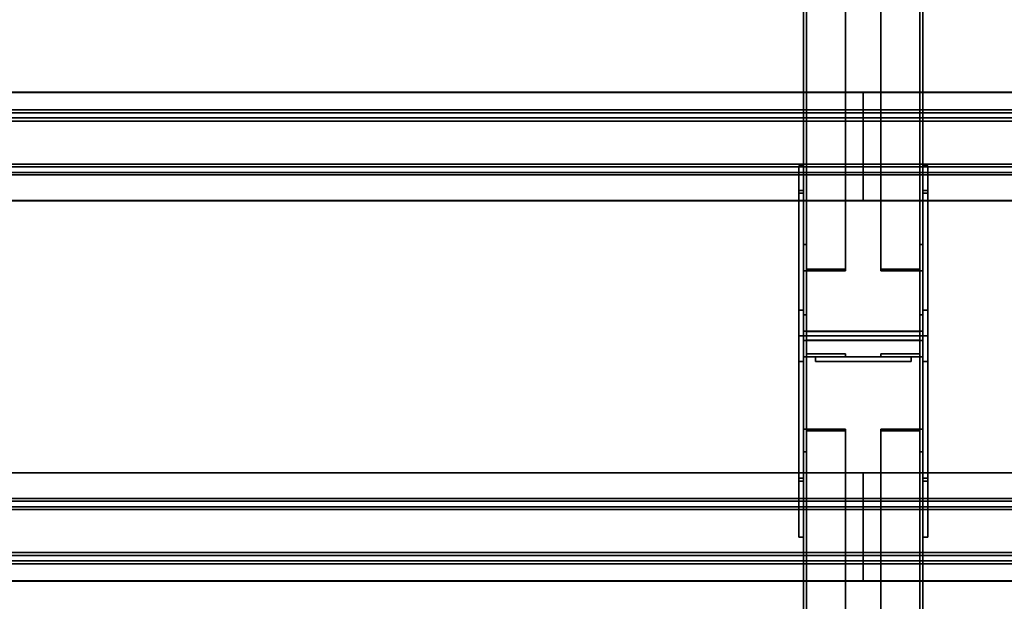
# Model space of a CAD drawing. Extents: x 13429 to 13460.1, y 572.8 to 605.1.
# Tile 283 of 341: x 13437.3 to 13438.4, y 599.3 to 599.9. Entities that reach past the tile are written whole.
import ezdxf

# ---------------------------------------------------------------- set-up
doc = ezdxf.new("R2010")
doc.units = 0
doc.header["$LTSCALE"] = 150
doc.header["$MEASUREMENT"] = 0
doc.layers.add('3DFACE_PLATE', color=7, linetype='CONTINUOUS')
doc.layers.add('3DFACE_SHAPE', color=7, linetype='CONTINUOUS')

msp = doc.modelspace()

# ---------------------------------------------------------------- linework, layer by layer
at = {"layer": '3DFACE_PLATE', "color": 6}
for points, invisible_edges in [([(13438.1359, 599.774, 0.0199), (13438.1359, 599.3851, 0.0199), (13438.1359, 599.774, 0.1762)], 2), ([(13438.1359, 599.3851, 0.0199), (13438.1359, 599.3851, 0.1762), (13438.1359, 599.774, 0.1762)], 12), ([(13438.1409, 599.774, 0.0199), (13438.1359, 599.774, 0.0199), (13438.1409, 599.774, 0.1762)], 2), ([(13438.1359, 599.774, 0.0199), (13438.1359, 599.774, 0.1762), (13438.1409, 599.774, 0.1762)], 12), ([(13438.1409, 599.3851, 0.0199), (13438.1359, 599.3851, 0.0199), (13438.1409, 599.774, 0.0199)], 2), ([(13438.1359, 599.3851, 0.0199), (13438.1359, 599.774, 0.0199), (13438.1409, 599.774, 0.0199)], 12), ([(13438.1409, 599.774, 0.1762), (13438.1359, 599.774, 0.1762), (13438.1409, 599.3851, 0.1762)], 2), ([(13438.1359, 599.774, 0.1762), (13438.1359, 599.3851, 0.1762), (13438.1409, 599.3851, 0.1762)], 12), ([(13438.1409, 599.774, 0.1762), (13438.1409, 599.3851, 0.1762), (13438.1409, 599.774, 0.0199)], 2), ([(13438.1409, 599.3851, 0.1762), (13438.1409, 599.3851, 0.0199), (13438.1409, 599.774, 0.0199)], 12), ([(13438.2659, 599.774, 0.0199), (13438.2659, 599.3851, 0.0199), (13438.2659, 599.774, 0.1762)], 2), ([(13438.2659, 599.3851, 0.0199), (13438.2659, 599.3851, 0.1762), (13438.2659, 599.774, 0.1762)], 12), ([(13438.2709, 599.774, 0.0199), (13438.2659, 599.774, 0.0199), (13438.2709, 599.774, 0.1762)], 2), ([(13438.2659, 599.774, 0.0199), (13438.2659, 599.774, 0.1762), (13438.2709, 599.774, 0.1762)], 12), ([(13438.2709, 599.3851, 0.0199), (13438.2659, 599.3851, 0.0199), (13438.2709, 599.774, 0.0199)], 2), ([(13438.2659, 599.3851, 0.0199), (13438.2659, 599.774, 0.0199), (13438.2709, 599.774, 0.0199)], 12), ([(13438.2709, 599.774, 0.1762), (13438.2659, 599.774, 0.1762), (13438.2709, 599.3851, 0.1762)], 2), ([(13438.2659, 599.774, 0.1762), (13438.2659, 599.3851, 0.1762), (13438.2709, 599.3851, 0.1762)], 12), ([(13438.2709, 599.774, 0.1762), (13438.2709, 599.3851, 0.1762), (13438.2709, 599.774, 0.0199)], 2), ([(13438.2709, 599.3851, 0.1762), (13438.2709, 599.3851, 0.0199), (13438.2709, 599.774, 0.0199)], 12), ([(13438.1359, 599.7453, 0.8398), (13438.1359, 599.623, 0.7362), (13438.1359, 599.7483, 0.8696)], 2), ([(13438.1359, 599.623, 0.7362), (13438.1359, 599.569, 0.7362), (13438.1359, 599.7483, 0.8696)], 14), ([(13438.1359, 599.7483, 0.8696), (13438.1359, 599.569, 0.7362), (13438.1359, 599.596, 0.8849)], 3), ([(13438.1409, 599.7483, 0.8696), (13438.1359, 599.7483, 0.8696), (13438.1409, 599.596, 0.8849)], 2), ([(13438.1359, 599.7483, 0.8696), (13438.1359, 599.596, 0.8849), (13438.1409, 599.596, 0.8849)], 12), ([(13438.1409, 599.7453, 0.8398), (13438.1359, 599.7453, 0.8398), (13438.1409, 599.7483, 0.8696)], 2), ([(13438.1359, 599.7453, 0.8398), (13438.1359, 599.7483, 0.8696), (13438.1409, 599.7483, 0.8696)], 12), ([(13438.1409, 599.7453, 0.8398), (13438.1409, 599.7483, 0.8696), (13438.1409, 599.569, 0.7362)], 14), ([(13438.1409, 599.569, 0.7362), (13438.1409, 599.7483, 0.8696), (13438.1409, 599.4468, 0.8398)], 3), ([(13438.1409, 599.7483, 0.8696), (13438.1409, 599.596, 0.8849), (13438.1409, 599.4468, 0.8398)], 14), ([(13438.2659, 599.7453, 0.8398), (13438.2659, 599.623, 0.7362), (13438.2659, 599.7483, 0.8696)], 2), ([(13438.2659, 599.623, 0.7362), (13438.2659, 599.569, 0.7362), (13438.2659, 599.7483, 0.8696)], 14), ([(13438.2659, 599.7483, 0.8696), (13438.2659, 599.569, 0.7362), (13438.2659, 599.596, 0.8849)], 3), ([(13438.2709, 599.7483, 0.8696), (13438.2659, 599.7483, 0.8696), (13438.2709, 599.596, 0.8849)], 2), ([(13438.2659, 599.7483, 0.8696), (13438.2659, 599.596, 0.8849), (13438.2709, 599.596, 0.8849)], 12), ([(13438.2709, 599.7453, 0.8398), (13438.2659, 599.7453, 0.8398), (13438.2709, 599.7483, 0.8696)], 2), ([(13438.2659, 599.7453, 0.8398), (13438.2659, 599.7483, 0.8696), (13438.2709, 599.7483, 0.8696)], 12), ([(13438.2709, 599.7453, 0.8398), (13438.2709, 599.7483, 0.8696), (13438.2709, 599.569, 0.7362)], 14), ([(13438.2709, 599.569, 0.7362), (13438.2709, 599.7483, 0.8696), (13438.2709, 599.4468, 0.8398)], 3), ([(13438.2709, 599.7483, 0.8696), (13438.2709, 599.596, 0.8849), (13438.2709, 599.4468, 0.8398)], 14), ([(13438.1409, 599.623, 0.7362), (13438.1359, 599.623, 0.7362), (13438.1409, 599.7453, 0.8398)], 2), ([(13438.1359, 599.623, 0.7362), (13438.1359, 599.7453, 0.8398), (13438.1409, 599.7453, 0.8398)], 12), ([(13438.1409, 599.623, 0.7362), (13438.1409, 599.7453, 0.8398), (13438.1409, 599.569, 0.7362)], 2), ([(13438.2709, 599.623, 0.7362), (13438.2659, 599.623, 0.7362), (13438.2709, 599.7453, 0.8398)], 2), ([(13438.2659, 599.623, 0.7362), (13438.2659, 599.7453, 0.8398), (13438.2709, 599.7453, 0.8398)], 12), ([(13438.2709, 599.623, 0.7362), (13438.2709, 599.7453, 0.8398), (13438.2709, 599.569, 0.7362)], 2), ([(13438.1409, 599.569, 0.7362), (13438.1359, 599.569, 0.7362), (13438.1409, 599.623, 0.7362)], 2), ([(13438.1359, 599.569, 0.7362), (13438.1359, 599.623, 0.7362), (13438.1409, 599.623, 0.7362)], 12), ([(13438.2709, 599.569, 0.7362), (13438.2659, 599.569, 0.7362), (13438.2709, 599.623, 0.7362)], 2), ([(13438.2659, 599.569, 0.7362), (13438.2659, 599.623, 0.7362), (13438.2709, 599.623, 0.7362)], 12), ([(13438.1359, 599.569, 0.7362), (13438.1359, 599.4468, 0.8398), (13438.1359, 599.596, 0.8849)], 14), ([(13438.1359, 599.596, 0.8849), (13438.1359, 599.4468, 0.8398), (13438.1359, 599.4438, 0.8696)], 1), ([(13438.1409, 599.596, 0.8849), (13438.1359, 599.596, 0.8849), (13438.1409, 599.4438, 0.8696)], 2), ([(13438.1359, 599.596, 0.8849), (13438.1359, 599.4438, 0.8696), (13438.1409, 599.4438, 0.8696)], 12), ([(13438.1409, 599.4468, 0.8398), (13438.1409, 599.596, 0.8849), (13438.1409, 599.4438, 0.8696)], 1), ([(13438.2659, 599.569, 0.7362), (13438.2659, 599.4468, 0.8398), (13438.2659, 599.596, 0.8849)], 14), ([(13438.2659, 599.596, 0.8849), (13438.2659, 599.4468, 0.8398), (13438.2659, 599.4438, 0.8696)], 1), ([(13438.2709, 599.596, 0.8849), (13438.2659, 599.596, 0.8849), (13438.2709, 599.4438, 0.8696)], 2), ([(13438.2659, 599.596, 0.8849), (13438.2659, 599.4438, 0.8696), (13438.2709, 599.4438, 0.8696)], 12), ([(13438.2709, 599.4468, 0.8398), (13438.2709, 599.596, 0.8849), (13438.2709, 599.4438, 0.8696)], 1), ([(13438.2534, 599.574, 0.5712), (13438.2534, 599.574, 0.5312), (13438.1534, 599.574, 0.5712)], 2), ([(13438.2534, 599.574, 0.5312), (13438.1534, 599.574, 0.5312), (13438.1534, 599.574, 0.5712)], 12), ([(13438.2534, 599.569, 0.5712), (13438.2534, 599.574, 0.5712), (13438.1534, 599.569, 0.5712)], 2), ([(13438.2534, 599.574, 0.5712), (13438.1534, 599.574, 0.5712), (13438.1534, 599.569, 0.5712)], 12), ([(13438.1534, 599.569, 0.5312), (13438.1534, 599.574, 0.5312), (13438.2534, 599.569, 0.5312)], 2), ([(13438.1534, 599.574, 0.5312), (13438.2534, 599.574, 0.5312), (13438.2534, 599.569, 0.5312)], 12), ([(13438.1534, 599.569, 0.5712), (13438.1534, 599.574, 0.5712), (13438.1534, 599.569, 0.5312)], 2), ([(13438.1534, 599.574, 0.5712), (13438.1534, 599.574, 0.5312), (13438.1534, 599.569, 0.5312)], 12), ([(13438.2534, 599.574, 0.3812), (13438.2534, 599.574, 0.3412), (13438.1534, 599.574, 0.3812)], 2), ([(13438.2534, 599.574, 0.3412), (13438.1534, 599.574, 0.3412), (13438.1534, 599.574, 0.3812)], 12), ([(13438.2534, 599.569, 0.3812), (13438.2534, 599.574, 0.3812), (13438.1534, 599.569, 0.3812)], 2), ([(13438.2534, 599.574, 0.3812), (13438.1534, 599.574, 0.3812), (13438.1534, 599.569, 0.3812)], 12), ([(13438.1534, 599.569, 0.3412), (13438.1534, 599.574, 0.3412), (13438.2534, 599.569, 0.3412)], 2), ([(13438.1534, 599.574, 0.3412), (13438.2534, 599.574, 0.3412), (13438.2534, 599.569, 0.3412)], 12), ([(13438.1534, 599.569, 0.3812), (13438.1534, 599.574, 0.3812), (13438.1534, 599.569, 0.3412)], 2), ([(13438.1534, 599.574, 0.3812), (13438.1534, 599.574, 0.3412), (13438.1534, 599.569, 0.3412)], 12), ([(13438.2534, 599.569, 0.5312), (13438.2534, 599.574, 0.5312), (13438.2534, 599.569, 0.5712)], 2), ([(13438.2534, 599.574, 0.5312), (13438.2534, 599.574, 0.5712), (13438.2534, 599.569, 0.5712)], 12), ([(13438.2534, 599.569, 0.3412), (13438.2534, 599.574, 0.3412), (13438.2534, 599.569, 0.3812)], 2), ([(13438.2534, 599.574, 0.3412), (13438.2534, 599.574, 0.3812), (13438.2534, 599.569, 0.3812)], 12), ([(13438.1409, 599.4468, 0.8398), (13438.1359, 599.4468, 0.8398), (13438.1409, 599.569, 0.7362)], 2), ([(13438.1359, 599.4468, 0.8398), (13438.1359, 599.569, 0.7362), (13438.1409, 599.569, 0.7362)], 12), ([(13438.1534, 599.569, 0.5712), (13438.1534, 599.569, 0.5312), (13438.2534, 599.569, 0.5712)], 2), ([(13438.1534, 599.569, 0.5312), (13438.2534, 599.569, 0.5312), (13438.2534, 599.569, 0.5712)], 12), ([(13438.1534, 599.569, 0.3812), (13438.1534, 599.569, 0.3412), (13438.2534, 599.569, 0.3812)], 2), ([(13438.1534, 599.569, 0.3412), (13438.2534, 599.569, 0.3412), (13438.2534, 599.569, 0.3812)], 12), ([(13438.2709, 599.4468, 0.8398), (13438.2659, 599.4468, 0.8398), (13438.2709, 599.569, 0.7362)], 2), ([(13438.2659, 599.4468, 0.8398), (13438.2659, 599.569, 0.7362), (13438.2709, 599.569, 0.7362)], 12), ([(13438.1409, 599.4438, 0.8696), (13438.1359, 599.4438, 0.8696), (13438.1409, 599.4468, 0.8398)], 2), ([(13438.1359, 599.4438, 0.8696), (13438.1359, 599.4468, 0.8398), (13438.1409, 599.4468, 0.8398)], 12), ([(13438.2709, 599.4438, 0.8696), (13438.2659, 599.4438, 0.8696), (13438.2709, 599.4468, 0.8398)], 2), ([(13438.2659, 599.4438, 0.8696), (13438.2659, 599.4468, 0.8398), (13438.2709, 599.4468, 0.8398)], 12), ([(13438.1409, 599.3851, 0.1762), (13438.1359, 599.3851, 0.1762), (13438.1409, 599.3851, 0.0199)], 2), ([(13438.1359, 599.3851, 0.1762), (13438.1359, 599.3851, 0.0199), (13438.1409, 599.3851, 0.0199)], 12), ([(13438.2709, 599.3851, 0.1762), (13438.2659, 599.3851, 0.1762), (13438.2709, 599.3851, 0.0199)], 2), ([(13438.2659, 599.3851, 0.1762), (13438.2659, 599.3851, 0.0199), (13438.2709, 599.3851, 0.0199)], 12)]:
    msp.add_3dface(points, dxfattribs=dict(at, invisible_edges=invisible_edges))
at = {"layer": '3DFACE_SHAPE', "color": 13}
for points, invisible_edges in [([(13438.1409, 600.5509, 0.7592), (13438.1409, 599.596, 0.8547), (13438.1409, 600.5559, 0.809)], 2), ([(13438.1409, 599.596, 0.8547), (13438.1409, 599.601, 0.9045), (13438.1409, 600.5559, 0.809)], 12), ([(13438.1409, 600.5559, 0.809), (13438.1409, 599.601, 0.9045), (13438.2659, 600.5559, 0.809)], 2), ([(13438.1409, 599.601, 0.9045), (13438.2659, 599.601, 0.9045), (13438.2659, 600.5559, 0.809)], 12), ([(13438.1409, 600.5549, 0.0499), (13438.1409, 599.596, 0.0499), (13438.1439, 600.5549, 0.0499)], 2), ([(13438.1409, 599.596, 0.0499), (13438.1439, 599.596, 0.0499), (13438.1439, 600.5549, 0.0499)], 12), ([(13438.1409, 600.5549, -0.0001), (13438.1409, 599.596, -0.0001), (13438.1409, 600.5549, 0.0499)], 2), ([(13438.1409, 599.596, -0.0001), (13438.1409, 599.596, 0.0499), (13438.1409, 600.5549, 0.0499)], 12), ([(13438.2659, 600.5549, -0.0001), (13438.2659, 599.596, -0.0001), (13438.1409, 600.5549, -0.0001)], 2), ([(13438.2659, 599.596, -0.0001), (13438.1409, 599.596, -0.0001), (13438.1409, 600.5549, -0.0001)], 12), ([(13438.1439, 600.5509, 0.7592), (13438.1439, 599.596, 0.8547), (13438.1409, 600.5509, 0.7592)], 2), ([(13438.1439, 599.596, 0.8547), (13438.1409, 599.596, 0.8547), (13438.1409, 600.5509, 0.7592)], 12), ([(13438.1439, 600.5556, 0.8059), (13438.1439, 599.6007, 0.9014), (13438.1439, 600.5509, 0.7592)], 2), ([(13438.2628, 600.5556, 0.8059), (13438.2628, 599.6007, 0.9014), (13438.1439, 600.5556, 0.8059)], 2), ([(13438.2628, 599.6007, 0.9014), (13438.1439, 599.6007, 0.9014), (13438.1439, 600.5556, 0.8059)], 12), ([(13438.1439, 600.5549, 0.0029), (13438.1439, 599.596, 0.0029), (13438.2628, 600.5549, 0.0029)], 2), ([(13438.1439, 599.596, 0.0029), (13438.2628, 599.596, 0.0029), (13438.2628, 600.5549, 0.0029)], 12), ([(13438.1439, 600.5549, 0.0499), (13438.1439, 599.596, 0.0499), (13438.1439, 600.5549, 0.0029)], 2), ([(13438.1439, 599.596, 0.0499), (13438.1439, 599.596, 0.0029), (13438.1439, 600.5549, 0.0029)], 12), ([(13438.1439, 599.6007, 0.9014), (13438.1439, 599.596, 0.8547), (13438.1439, 600.5509, 0.7592)], 12), ([(13438.2628, 600.5509, 0.7592), (13438.2628, 599.596, 0.8547), (13438.2628, 600.5556, 0.8059)], 2), ([(13438.2628, 599.596, 0.8547), (13438.2628, 599.6007, 0.9014), (13438.2628, 600.5556, 0.8059)], 12), ([(13438.2628, 600.5549, 0.0499), (13438.2628, 599.596, 0.0499), (13438.2659, 600.5549, 0.0499)], 2), ([(13438.2628, 599.596, 0.0499), (13438.2659, 599.596, 0.0499), (13438.2659, 600.5549, 0.0499)], 12), ([(13438.2628, 600.5549, 0.0029), (13438.2628, 599.596, 0.0029), (13438.2628, 600.5549, 0.0499)], 2), ([(13438.2628, 599.596, 0.0029), (13438.2628, 599.596, 0.0499), (13438.2628, 600.5549, 0.0499)], 12), ([(13438.2659, 600.5509, 0.7592), (13438.2659, 599.596, 0.8547), (13438.2628, 600.5509, 0.7592)], 2), ([(13438.2659, 599.596, 0.8547), (13438.2628, 599.596, 0.8547), (13438.2628, 600.5509, 0.7592)], 12), ([(13438.2659, 600.5559, 0.809), (13438.2659, 599.601, 0.9045), (13438.2659, 600.5509, 0.7592)], 2), ([(13438.2659, 600.5549, 0.0499), (13438.2659, 599.596, 0.0499), (13438.2659, 600.5549, -0.0001)], 2), ([(13438.2659, 599.596, 0.0499), (13438.2659, 599.596, -0.0001), (13438.2659, 600.5549, -0.0001)], 12), ([(13438.2659, 599.601, 0.9045), (13438.2659, 599.596, 0.8547), (13438.2659, 600.5509, 0.7592)], 12), ([(13438.1409, 600.4972, 0.723), (13438.1409, 599.6918, 0.0602), (13438.1409, 600.4692, 0.757)], 2), ([(13438.1441, 600.4972, 0.723), (13438.1441, 599.6918, 0.0602), (13438.1409, 600.4972, 0.723)], 2), ([(13438.1441, 599.6918, 0.0602), (13438.1409, 599.6918, 0.0602), (13438.1409, 600.4972, 0.723)], 12), ([(13438.1441, 600.4712, 0.7545), (13438.1441, 599.6659, 0.0917), (13438.1441, 600.4972, 0.723)], 2), ([(13438.1441, 599.6659, 0.0917), (13438.1441, 599.6918, 0.0602), (13438.1441, 600.4972, 0.723)], 12), ([(13438.2627, 599.6918, 0.0602), (13438.2627, 600.4972, 0.723), (13438.2659, 599.6918, 0.0602)], 2), ([(13438.2627, 600.4972, 0.723), (13438.2659, 600.4972, 0.723), (13438.2659, 599.6918, 0.0602)], 12), ([(13438.2627, 600.4712, 0.7545), (13438.2627, 600.4972, 0.723), (13438.2627, 599.6918, 0.0602)], 12), ([(13438.2659, 599.6918, 0.0602), (13438.2659, 600.4972, 0.723), (13438.2659, 599.6639, 0.0942)], 2), ([(13438.2659, 600.4972, 0.723), (13438.2659, 600.4692, 0.757), (13438.2659, 599.6639, 0.0942)], 12), ([(13438.1409, 599.6918, 0.0602), (13438.1409, 599.6639, 0.0942), (13438.1409, 600.4692, 0.757)], 12), ([(13438.1409, 600.4692, 0.757), (13438.1409, 599.6639, 0.0942), (13438.1849, 600.4692, 0.757)], 2), ([(13438.1409, 599.6639, 0.0942), (13438.1849, 599.6639, 0.0942), (13438.1849, 600.4692, 0.757)], 12), ([(13438.1849, 600.4712, 0.7545), (13438.1849, 599.6659, 0.0917), (13438.1441, 600.4712, 0.7545)], 2), ([(13438.1849, 599.6659, 0.0917), (13438.1441, 599.6659, 0.0917), (13438.1441, 600.4712, 0.7545)], 12), ([(13438.1849, 600.4692, 0.757), (13438.1849, 599.6639, 0.0942), (13438.1849, 600.4712, 0.7545)], 2), ([(13438.1849, 599.6639, 0.0942), (13438.1849, 599.6659, 0.0917), (13438.1849, 600.4712, 0.7545)], 12), ([(13438.2219, 599.6659, 0.0917), (13438.2219, 600.4712, 0.7545), (13438.2627, 599.6659, 0.0917)], 2), ([(13438.2219, 600.4712, 0.7545), (13438.2627, 600.4712, 0.7545), (13438.2627, 599.6659, 0.0917)], 12), ([(13438.2219, 600.4692, 0.757), (13438.2219, 600.4712, 0.7545), (13438.2219, 599.6659, 0.0917)], 12), ([(13438.2219, 599.6639, 0.0942), (13438.2219, 600.4692, 0.757), (13438.2219, 599.6659, 0.0917)], 2), ([(13438.2659, 599.6639, 0.0942), (13438.2659, 600.4692, 0.757), (13438.2219, 599.6639, 0.0942)], 2), ([(13438.2659, 600.4692, 0.757), (13438.2219, 600.4692, 0.757), (13438.2219, 599.6639, 0.0942)], 12), ([(13438.2627, 599.6659, 0.0917), (13438.2627, 600.4712, 0.7545), (13438.2627, 599.6918, 0.0602)], 2), ([(13438.2034, 599.851, 0.8823), (13434.0908, 599.851, 0.8824), (13438.2034, 599.8242, 0.885)], 2), ([(13434.0908, 599.851, 0.8824), (13434.0908, 599.8242, 0.885), (13438.2034, 599.8242, 0.885)], 12), ([(13438.2034, 599.8507, 0.8793), (13434.0908, 599.8507, 0.8793), (13438.2034, 599.851, 0.8823)], 2), ([(13434.0908, 599.8507, 0.8793), (13434.0908, 599.851, 0.8824), (13438.2034, 599.851, 0.8823)], 12), ([(13438.2034, 599.8209, 0.8823), (13434.0908, 599.8209, 0.8823), (13438.2034, 599.8507, 0.8793)], 2), ([(13434.0908, 599.8209, 0.8823), (13434.0908, 599.8507, 0.8793), (13438.2034, 599.8507, 0.8793)], 12), ([(13438.2034, 599.851, 0.8823), (13438.2034, 599.8242, 0.885), (13438.2034, 599.8507, 0.8793)], 2), ([(13438.2034, 599.8507, 0.8793), (13438.2034, 599.8209, 0.8823), (13438.2034, 599.851, 0.8823)], 2), ([(13438.2034, 599.851, 0.8823), (13438.2034, 599.8209, 0.8823), (13438.2034, 599.8242, 0.885)], 3), ([(13442.1809, 599.851, 0.8823), (13438.2034, 599.851, 0.8823), (13442.1809, 599.8242, 0.885)], 2), ([(13438.2034, 599.851, 0.8823), (13438.2034, 599.8242, 0.885), (13442.1809, 599.8242, 0.885)], 12), ([(13442.1809, 599.8507, 0.8793), (13438.2034, 599.8507, 0.8793), (13442.1809, 599.851, 0.8823)], 2), ([(13438.2034, 599.8507, 0.8793), (13438.2034, 599.851, 0.8823), (13442.1809, 599.851, 0.8823)], 12), ([(13438.2034, 599.8507, 0.8793), (13438.2034, 599.8242, 0.885), (13438.2034, 599.8209, 0.8823)], 3), ([(13442.1809, 599.8209, 0.8823), (13438.2034, 599.8209, 0.8823), (13442.1809, 599.8507, 0.8793)], 2), ([(13438.2034, 599.8209, 0.8823), (13438.2034, 599.8507, 0.8793), (13442.1809, 599.8507, 0.8793)], 12), ([(13438.2034, 599.8328, 0.9715), (13434.0908, 599.8328, 0.9716), (13438.2034, 599.7731, 0.9775)], 2), ([(13434.0908, 599.8328, 0.9716), (13434.0908, 599.7731, 0.9775), (13438.2034, 599.7731, 0.9775)], 12), ([(13438.2034, 599.8242, 0.885), (13434.0908, 599.8242, 0.885), (13438.2034, 599.8328, 0.9715)], 2), ([(13434.0908, 599.8242, 0.885), (13434.0908, 599.8328, 0.9716), (13438.2034, 599.8328, 0.9715)], 12), ([(13438.2034, 599.8295, 0.9688), (13434.0908, 599.8295, 0.9688), (13438.2034, 599.8209, 0.8823)], 2), ([(13434.0908, 599.8295, 0.9688), (13434.0908, 599.8209, 0.8823), (13438.2034, 599.8209, 0.8823)], 12), ([(13438.2034, 599.7759, 0.9742), (13434.0908, 599.7759, 0.9742), (13438.2034, 599.8295, 0.9688)], 2), ([(13434.0908, 599.7759, 0.9742), (13434.0908, 599.8295, 0.9688), (13438.2034, 599.8295, 0.9688)], 12), ([(13438.2034, 599.7731, 0.9775), (13438.2034, 599.8295, 0.9688), (13438.2034, 599.8328, 0.9715)], 3), ([(13438.2034, 599.8295, 0.9688), (13438.2034, 599.8242, 0.885), (13438.2034, 599.8328, 0.9715)], 13), ([(13438.2034, 599.8242, 0.885), (13438.2034, 599.8295, 0.9688), (13438.2034, 599.8328, 0.9715)], 3), ([(13438.2034, 599.8295, 0.9688), (13438.2034, 599.7759, 0.9742), (13438.2034, 599.8328, 0.9715)], 14), ([(13438.2034, 599.8328, 0.9715), (13438.2034, 599.7759, 0.9742), (13438.2034, 599.7731, 0.9775)], 3), ([(13442.1809, 599.8328, 0.9715), (13438.2034, 599.8328, 0.9715), (13442.1809, 599.7731, 0.9775)], 2), ([(13438.2034, 599.8328, 0.9715), (13438.2034, 599.7731, 0.9775), (13442.1809, 599.7731, 0.9775)], 12), ([(13442.1809, 599.8242, 0.885), (13438.2034, 599.8242, 0.885), (13442.1809, 599.8328, 0.9715)], 2), ([(13438.2034, 599.8242, 0.885), (13438.2034, 599.8328, 0.9715), (13442.1809, 599.8328, 0.9715)], 12), ([(13438.2034, 599.8242, 0.885), (13438.2034, 599.8295, 0.9688), (13438.2034, 599.8209, 0.8823)], 13), ([(13438.2034, 599.7759, 0.9742), (13438.2034, 599.8295, 0.9688), (13438.2034, 599.7731, 0.9775)], 14), ([(13438.2034, 599.8209, 0.8823), (13438.2034, 599.8295, 0.9688), (13438.2034, 599.8242, 0.885)], 14), ([(13442.1809, 599.8295, 0.9688), (13438.2034, 599.8295, 0.9688), (13442.1809, 599.8209, 0.8823)], 2), ([(13438.2034, 599.8295, 0.9688), (13438.2034, 599.8209, 0.8823), (13442.1809, 599.8209, 0.8823)], 12), ([(13442.1809, 599.7759, 0.9742), (13438.2034, 599.7759, 0.9742), (13442.1809, 599.8295, 0.9688)], 2), ([(13438.2034, 599.7759, 0.9742), (13438.2034, 599.8295, 0.9688), (13442.1809, 599.8295, 0.9688)], 12), ([(13438.2034, 599.7672, 0.8876), (13434.0908, 599.7672, 0.8877), (13438.2034, 599.7759, 0.9742)], 2), ([(13434.0908, 599.7672, 0.8877), (13434.0908, 599.7759, 0.9742), (13438.2034, 599.7759, 0.9742)], 12), ([(13438.2034, 599.7731, 0.9775), (13434.0908, 599.7731, 0.9775), (13438.2034, 599.7645, 0.891)], 2), ([(13434.0908, 599.7731, 0.9775), (13434.0908, 599.7645, 0.891), (13438.2034, 599.7645, 0.891)], 12), ([(13438.2034, 599.7374, 0.8906), (13434.0908, 599.7374, 0.8907), (13438.2034, 599.7672, 0.8876)], 2), ([(13434.0908, 599.7374, 0.8907), (13434.0908, 599.7672, 0.8877), (13438.2034, 599.7672, 0.8876)], 12), ([(13438.2034, 599.7731, 0.9775), (13438.2034, 599.7645, 0.891), (13438.2034, 599.7759, 0.9742)], 14), ([(13438.2034, 599.7645, 0.891), (13438.2034, 599.7672, 0.8876), (13438.2034, 599.7759, 0.9742)], 13), ([(13438.2034, 599.7759, 0.9742), (13438.2034, 599.7645, 0.891), (13438.2034, 599.7731, 0.9775)], 13), ([(13438.2034, 599.7759, 0.9742), (13438.2034, 599.7672, 0.8876), (13438.2034, 599.7645, 0.891)], 14), ([(13442.1809, 599.7672, 0.8876), (13438.2034, 599.7672, 0.8876), (13442.1809, 599.7759, 0.9742)], 2), ([(13438.2034, 599.7672, 0.8876), (13438.2034, 599.7759, 0.9742), (13442.1809, 599.7759, 0.9742)], 12), ([(13442.1809, 599.7731, 0.9775), (13438.2034, 599.7731, 0.9775), (13442.1809, 599.7645, 0.891)], 2), ([(13438.2034, 599.7731, 0.9775), (13438.2034, 599.7645, 0.891), (13442.1809, 599.7645, 0.891)], 12), ([(13438.2034, 599.7645, 0.891), (13438.2034, 599.7377, 0.8936), (13438.2034, 599.7672, 0.8876)], 14), ([(13438.2034, 599.7377, 0.8936), (13438.2034, 599.7374, 0.8906), (13438.2034, 599.7672, 0.8876)], 12), ([(13438.2034, 599.7672, 0.8876), (13438.2034, 599.7374, 0.8906), (13438.2034, 599.7645, 0.891)], 14), ([(13442.1809, 599.7374, 0.8906), (13438.2034, 599.7374, 0.8906), (13442.1809, 599.7672, 0.8876)], 2), ([(13438.2034, 599.7374, 0.8906), (13438.2034, 599.7672, 0.8876), (13442.1809, 599.7672, 0.8876)], 12), ([(13438.2034, 599.7645, 0.891), (13434.0908, 599.7645, 0.891), (13438.2034, 599.7377, 0.8936)], 2), ([(13434.0908, 599.7645, 0.891), (13434.0908, 599.7377, 0.8937), (13438.2034, 599.7377, 0.8936)], 12), ([(13438.2034, 599.7374, 0.8906), (13438.2034, 599.7377, 0.8936), (13438.2034, 599.7645, 0.891)], 12), ([(13442.1809, 599.7645, 0.891), (13438.2034, 599.7645, 0.891), (13442.1809, 599.7377, 0.8936)], 2), ([(13438.2034, 599.7645, 0.891), (13438.2034, 599.7377, 0.8936), (13442.1809, 599.7377, 0.8936)], 12), ([(13438.2034, 599.7377, 0.8936), (13434.0908, 599.7377, 0.8937), (13438.2034, 599.7374, 0.8906)], 2), ([(13434.0908, 599.7377, 0.8937), (13434.0908, 599.7374, 0.8907), (13438.2034, 599.7374, 0.8906)], 12), ([(13442.1809, 599.7377, 0.8936), (13438.2034, 599.7377, 0.8936), (13442.1809, 599.7374, 0.8906)], 2), ([(13438.2034, 599.7377, 0.8936), (13438.2034, 599.7374, 0.8906), (13442.1809, 599.7374, 0.8906)], 12), ([(13438.1441, 599.6918, 0.0602), (13438.1441, 599.6659, 0.0917), (13438.1409, 599.6918, 0.0602)], 2), ([(13438.1409, 599.6918, 0.0602), (13438.1441, 599.6659, 0.0917), (13438.1409, 599.6639, 0.0942)], 3), ([(13438.2627, 599.6659, 0.0917), (13438.2659, 599.6918, 0.0602), (13438.2659, 599.6639, 0.0942)], 13), ([(13438.2627, 599.6659, 0.0917), (13438.2627, 599.6918, 0.0602), (13438.2659, 599.6918, 0.0602)], 12), ([(13438.1441, 599.6659, 0.0917), (13438.1849, 599.6639, 0.0942), (13438.1409, 599.6639, 0.0942)], 13), ([(13438.1441, 599.6659, 0.0917), (13438.1849, 599.6659, 0.0917), (13438.1849, 599.6639, 0.0942)], 12), ([(13438.2219, 599.6659, 0.0917), (13438.2627, 599.6659, 0.0917), (13438.2219, 599.6639, 0.0942)], 2), ([(13438.2219, 599.6639, 0.0942), (13438.2627, 599.6659, 0.0917), (13438.2659, 599.6639, 0.0942)], 3), ([(13438.1441, 599.5772, 0.8412), (13438.1409, 599.618, 0.8412), (13438.1409, 599.574, 0.8412)], 13), ([(13438.1441, 599.5772, 0.8412), (13438.1441, 599.618, 0.8412), (13438.1409, 599.618, 0.8412)], 12), ([(13438.1441, 599.618, 0.0712), (13438.1441, 599.5772, 0.0712), (13438.1409, 599.618, 0.0712)], 2), ([(13438.1409, 599.618, 0.0712), (13438.1441, 599.5772, 0.0712), (13438.1409, 599.574, 0.0712)], 3), ([(13438.1409, 599.618, 0.8412), (13438.1409, 599.618, 0.0712), (13438.1409, 599.574, 0.8412)], 2), ([(13438.1409, 599.618, 0.0712), (13438.1409, 599.574, 0.0712), (13438.1409, 599.574, 0.8412)], 12), ([(13438.1441, 599.618, 0.8412), (13438.1441, 599.618, 0.0712), (13438.1409, 599.618, 0.8412)], 2), ([(13438.1441, 599.618, 0.0712), (13438.1409, 599.618, 0.0712), (13438.1409, 599.618, 0.8412)], 12), ([(13438.1441, 599.5772, 0.8412), (13438.1441, 599.5772, 0.0712), (13438.1441, 599.618, 0.8412)], 2), ([(13438.1441, 599.5772, 0.0712), (13438.1441, 599.618, 0.0712), (13438.1441, 599.618, 0.8412)], 12), ([(13438.2627, 599.5772, 0.0712), (13438.2659, 599.618, 0.0712), (13438.2659, 599.574, 0.0712)], 13), ([(13438.2627, 599.5772, 0.0712), (13438.2627, 599.618, 0.0712), (13438.2659, 599.618, 0.0712)], 12), ([(13438.2627, 599.618, 0.8412), (13438.2627, 599.5772, 0.8412), (13438.2659, 599.618, 0.8412)], 2), ([(13438.2659, 599.618, 0.8412), (13438.2627, 599.5772, 0.8412), (13438.2659, 599.574, 0.8412)], 3), ([(13438.2627, 599.618, 0.0712), (13438.2627, 599.618, 0.8412), (13438.2659, 599.618, 0.0712)], 2), ([(13438.2627, 599.618, 0.8412), (13438.2659, 599.618, 0.8412), (13438.2659, 599.618, 0.0712)], 12), ([(13438.2627, 599.5772, 0.0712), (13438.2627, 599.5772, 0.8412), (13438.2627, 599.618, 0.0712)], 2), ([(13438.2627, 599.5772, 0.8412), (13438.2627, 599.618, 0.8412), (13438.2627, 599.618, 0.0712)], 12), ([(13438.2659, 599.618, 0.0712), (13438.2659, 599.618, 0.8412), (13438.2659, 599.574, 0.0712)], 2), ([(13438.2659, 599.618, 0.8412), (13438.2659, 599.574, 0.8412), (13438.2659, 599.574, 0.0712)], 12), ([(13438.1409, 599.596, 0.8547), (13438.1439, 599.6007, 0.9014), (13438.1409, 599.601, 0.9045)], 3), ([(13438.1439, 599.6007, 0.9014), (13438.2628, 599.6007, 0.9014), (13438.1409, 599.601, 0.9045)], 14), ([(13438.1409, 599.601, 0.9045), (13438.2628, 599.6007, 0.9014), (13438.2659, 599.601, 0.9045)], 3), ([(13438.1439, 599.596, 0.8547), (13438.1439, 599.6007, 0.9014), (13438.1409, 599.596, 0.8547)], 2), ([(13438.2659, 599.596, -0.0001), (13438.1439, 599.596, 0.0029), (13438.1409, 599.596, -0.0001)], 3), ([(13438.1439, 599.596, 0.0029), (13438.1409, 599.596, 0.0499), (13438.1409, 599.596, -0.0001)], 13), ([(13438.1439, 599.596, 0.0029), (13438.1439, 599.596, 0.0499), (13438.1409, 599.596, 0.0499)], 12), ([(13438.1439, 599.596, 0.0499), (13438.1439, 599.596, 0.0029), (13438.1409, 599.596, 0.0499)], 2), ([(13438.1409, 599.596, 0.0499), (13438.1439, 599.596, 0.0029), (13438.1409, 599.596, -0.0001)], 3), ([(13438.1439, 599.596, 0.0029), (13438.2628, 599.596, 0.0029), (13438.1409, 599.596, -0.0001)], 14), ([(13438.1409, 599.596, -0.0001), (13438.2628, 599.596, 0.0029), (13438.2659, 599.596, -0.0001)], 3), ([(13438.1409, 599.596, 0.0499), (13438.1409, 594.746, 0.0499), (13438.1439, 599.596, 0.0499)], 2), ([(13438.1409, 594.746, 0.0499), (13438.1439, 594.746, 0.0499), (13438.1439, 599.596, 0.0499)], 12), ([(13438.1409, 599.596, -0.0001), (13438.1409, 594.746, -0.0001), (13438.1409, 599.596, 0.0499)], 2), ([(13438.1409, 594.746, -0.0001), (13438.1409, 594.746, 0.0499), (13438.1409, 599.596, 0.0499)], 12), ([(13438.2659, 599.596, -0.0001), (13438.2659, 594.746, -0.0001), (13438.1409, 599.596, -0.0001)], 2), ([(13438.2659, 594.746, -0.0001), (13438.1409, 594.746, -0.0001), (13438.1409, 599.596, -0.0001)], 12), ([(13438.1439, 599.5914, 0.9014), (13438.1409, 599.596, 0.8547), (13438.1409, 599.5911, 0.9045)], 13), ([(13438.1439, 599.5914, 0.9014), (13438.1439, 599.596, 0.8547), (13438.1409, 599.596, 0.8547)], 12), ([(13438.1409, 599.596, 0.8547), (13438.1409, 594.75, 0.3701), (13438.1409, 599.5911, 0.9045)], 2), ([(13438.1439, 599.596, 0.8547), (13438.1439, 594.75, 0.3701), (13438.1409, 599.596, 0.8547)], 2), ([(13438.1439, 594.75, 0.3701), (13438.1409, 594.75, 0.3701), (13438.1409, 599.596, 0.8547)], 12), ([(13438.2659, 599.5911, 0.9045), (13438.1439, 599.5914, 0.9014), (13438.1409, 599.5911, 0.9045)], 3), ([(13438.1409, 594.75, 0.3701), (13438.1409, 594.745, 0.4199), (13438.1409, 599.5911, 0.9045)], 12), ([(13438.1409, 599.5911, 0.9045), (13438.1409, 594.745, 0.4199), (13438.2659, 599.5911, 0.9045)], 2), ([(13438.1409, 594.745, 0.4199), (13438.2659, 594.745, 0.4199), (13438.2659, 599.5911, 0.9045)], 12), ([(13438.2628, 599.596, 0.0029), (13438.1439, 599.596, 0.0029), (13438.2659, 599.596, -0.0001)], 14), ([(13438.1439, 599.596, 0.0029), (13438.1439, 594.746, 0.0029), (13438.2628, 599.596, 0.0029)], 2), ([(13438.1439, 594.746, 0.0029), (13438.2628, 594.746, 0.0029), (13438.2628, 599.596, 0.0029)], 12), ([(13438.1439, 599.596, 0.0499), (13438.1439, 594.746, 0.0499), (13438.1439, 599.596, 0.0029)], 2), ([(13438.1439, 594.746, 0.0499), (13438.1439, 594.746, 0.0029), (13438.1439, 599.596, 0.0029)], 12), ([(13438.1439, 599.5914, 0.9014), (13438.1439, 594.7453, 0.4168), (13438.1439, 599.596, 0.8547)], 2), ([(13438.1439, 594.7453, 0.4168), (13438.1439, 594.75, 0.3701), (13438.1439, 599.596, 0.8547)], 12), ([(13438.2628, 599.5914, 0.9014), (13438.1439, 599.5914, 0.9014), (13438.2659, 599.5911, 0.9045)], 14), ([(13438.2628, 599.5914, 0.9014), (13438.2628, 594.7453, 0.4168), (13438.1439, 599.5914, 0.9014)], 2), ([(13438.2628, 594.7453, 0.4168), (13438.1439, 594.7453, 0.4168), (13438.1439, 599.5914, 0.9014)], 12), ([(13438.2628, 599.6007, 0.9014), (13438.2659, 599.596, 0.8547), (13438.2659, 599.601, 0.9045)], 13), ([(13438.2628, 599.6007, 0.9014), (13438.2628, 599.596, 0.8547), (13438.2659, 599.596, 0.8547)], 12), ([(13438.2628, 599.596, 0.0499), (13438.2628, 599.596, 0.0029), (13438.2659, 599.596, 0.0499)], 2), ([(13438.2659, 599.596, 0.0499), (13438.2628, 599.596, 0.0029), (13438.2659, 599.596, -0.0001)], 3), ([(13438.2628, 599.596, 0.0029), (13438.2659, 599.596, 0.0499), (13438.2659, 599.596, -0.0001)], 13), ([(13438.2628, 599.596, 0.0029), (13438.2628, 599.596, 0.0499), (13438.2659, 599.596, 0.0499)], 12), ([(13438.2628, 599.596, 0.0499), (13438.2628, 594.746, 0.0499), (13438.2659, 599.596, 0.0499)], 2), ([(13438.2628, 594.746, 0.0499), (13438.2659, 594.746, 0.0499), (13438.2659, 599.596, 0.0499)], 12), ([(13438.2628, 599.596, 0.0029), (13438.2628, 594.746, 0.0029), (13438.2628, 599.596, 0.0499)], 2), ([(13438.2628, 594.746, 0.0029), (13438.2628, 594.746, 0.0499), (13438.2628, 599.596, 0.0499)], 12), ([(13438.2628, 599.596, 0.8547), (13438.2628, 599.5914, 0.9014), (13438.2659, 599.596, 0.8547)], 2), ([(13438.2659, 599.596, 0.8547), (13438.2628, 599.5914, 0.9014), (13438.2659, 599.5911, 0.9045)], 3), ([(13438.2628, 599.596, 0.8547), (13438.2628, 594.75, 0.3701), (13438.2628, 599.5914, 0.9014)], 2), ([(13438.2659, 599.596, 0.8547), (13438.2659, 594.75, 0.3701), (13438.2628, 599.596, 0.8547)], 2), ([(13438.2659, 594.75, 0.3701), (13438.2628, 594.75, 0.3701), (13438.2628, 599.596, 0.8547)], 12), ([(13438.2628, 594.75, 0.3701), (13438.2628, 594.7453, 0.4168), (13438.2628, 599.5914, 0.9014)], 12), ([(13438.2659, 599.596, 0.0499), (13438.2659, 594.746, 0.0499), (13438.2659, 599.596, -0.0001)], 2), ([(13438.2659, 594.746, 0.0499), (13438.2659, 594.746, -0.0001), (13438.2659, 599.596, -0.0001)], 12), ([(13438.2659, 599.5911, 0.9045), (13438.2659, 594.745, 0.4199), (13438.2659, 599.596, 0.8547)], 2), ([(13438.2659, 594.745, 0.4199), (13438.2659, 594.75, 0.3701), (13438.2659, 599.596, 0.8547)], 12), ([(13438.1849, 599.574, 0.8412), (13438.1441, 599.5772, 0.8412), (13438.1409, 599.574, 0.8412)], 3), ([(13438.1441, 599.5772, 0.0712), (13438.1849, 599.574, 0.0712), (13438.1409, 599.574, 0.0712)], 13), ([(13438.1409, 599.574, 0.8412), (13438.1409, 599.574, 0.0712), (13438.1849, 599.574, 0.8412)], 2), ([(13438.1409, 599.574, 0.0712), (13438.1849, 599.574, 0.0712), (13438.1849, 599.574, 0.8412)], 12), ([(13438.1849, 599.5772, 0.8412), (13438.1441, 599.5772, 0.8412), (13438.1849, 599.574, 0.8412)], 2), ([(13438.1441, 599.5772, 0.0712), (13438.1849, 599.5772, 0.0712), (13438.1849, 599.574, 0.0712)], 12), ([(13438.1849, 599.5772, 0.8412), (13438.1849, 599.5772, 0.0712), (13438.1441, 599.5772, 0.8412)], 2), ([(13438.1849, 599.5772, 0.0712), (13438.1441, 599.5772, 0.0712), (13438.1441, 599.5772, 0.8412)], 12), ([(13438.1849, 599.574, 0.8412), (13438.1849, 599.574, 0.0712), (13438.1849, 599.5772, 0.8412)], 2), ([(13438.1849, 599.574, 0.0712), (13438.1849, 599.5772, 0.0712), (13438.1849, 599.5772, 0.8412)], 12), ([(13438.2219, 599.5772, 0.0712), (13438.2627, 599.5772, 0.0712), (13438.2219, 599.574, 0.0712)], 2), ([(13438.2219, 599.574, 0.0712), (13438.2627, 599.5772, 0.0712), (13438.2659, 599.574, 0.0712)], 3), ([(13438.2627, 599.5772, 0.8412), (13438.2219, 599.574, 0.8412), (13438.2659, 599.574, 0.8412)], 13), ([(13438.2627, 599.5772, 0.8412), (13438.2219, 599.5772, 0.8412), (13438.2219, 599.574, 0.8412)], 12), ([(13438.2219, 599.5772, 0.0712), (13438.2219, 599.5772, 0.8412), (13438.2627, 599.5772, 0.0712)], 2), ([(13438.2219, 599.5772, 0.8412), (13438.2627, 599.5772, 0.8412), (13438.2627, 599.5772, 0.0712)], 12), ([(13438.2219, 599.574, 0.0712), (13438.2219, 599.574, 0.8412), (13438.2219, 599.5772, 0.0712)], 2), ([(13438.2219, 599.574, 0.8412), (13438.2219, 599.5772, 0.8412), (13438.2219, 599.5772, 0.0712)], 12), ([(13438.2659, 599.574, 0.0712), (13438.2659, 599.574, 0.8412), (13438.2219, 599.574, 0.0712)], 2), ([(13438.2659, 599.574, 0.8412), (13438.2219, 599.574, 0.8412), (13438.2219, 599.574, 0.0712)], 12), ([(13438.1849, 599.4981, 0.0976), (13438.1441, 599.4964, 0.0949), (13438.1409, 599.4981, 0.0976)], 3), ([(13438.1441, 599.4964, 0.0949), (13438.1409, 599.4747, 0.0603), (13438.1409, 599.4981, 0.0976)], 13), ([(13438.1409, 599.4747, 0.0603), (13438.1409, 598.4652, 0.6962), (13438.1409, 599.4981, 0.0976)], 2), ([(13438.1409, 598.4652, 0.6962), (13438.1409, 598.4887, 0.7334), (13438.1409, 599.4981, 0.0976)], 12), ([(13438.1409, 599.4981, 0.0976), (13438.1409, 598.4887, 0.7334), (13438.1849, 599.4981, 0.0976)], 2), ([(13438.1409, 598.4887, 0.7334), (13438.1849, 598.4887, 0.7334), (13438.1849, 599.4981, 0.0976)], 12), ([(13438.1849, 599.4964, 0.0949), (13438.1441, 599.4964, 0.0949), (13438.1849, 599.4981, 0.0976)], 2), ([(13438.1849, 599.4981, 0.0976), (13438.1849, 598.4887, 0.7334), (13438.1849, 599.4964, 0.0949)], 2), ([(13438.2627, 599.4964, 0.0949), (13438.2219, 599.4981, 0.0976), (13438.2659, 599.4981, 0.0976)], 13), ([(13438.2627, 599.4964, 0.0949), (13438.2219, 599.4964, 0.0949), (13438.2219, 599.4981, 0.0976)], 12), ([(13438.2219, 598.4887, 0.7334), (13438.2219, 599.4981, 0.0976), (13438.2219, 598.487, 0.7307)], 2), ([(13438.2219, 599.4981, 0.0976), (13438.2219, 599.4964, 0.0949), (13438.2219, 598.487, 0.7307)], 12), ([(13438.2659, 598.4887, 0.7334), (13438.2659, 599.4981, 0.0976), (13438.2219, 598.4887, 0.7334)], 2), ([(13438.2659, 599.4981, 0.0976), (13438.2219, 599.4981, 0.0976), (13438.2219, 598.4887, 0.7334)], 12), ([(13438.2659, 599.4747, 0.0603), (13438.2627, 599.4964, 0.0949), (13438.2659, 599.4981, 0.0976)], 3), ([(13438.2659, 599.4747, 0.0603), (13438.2659, 599.4981, 0.0976), (13438.2659, 598.4887, 0.7334)], 12), ([(13438.1441, 599.4964, 0.0949), (13438.1441, 599.4747, 0.0603), (13438.1409, 599.4747, 0.0603)], 12), ([(13438.1441, 599.4964, 0.0949), (13438.1441, 598.487, 0.7307), (13438.1441, 599.4747, 0.0603)], 2), ([(13438.1849, 599.4964, 0.0949), (13438.1849, 598.487, 0.7307), (13438.1441, 599.4964, 0.0949)], 2), ([(13438.1849, 598.487, 0.7307), (13438.1441, 598.487, 0.7307), (13438.1441, 599.4964, 0.0949)], 12), ([(13438.1849, 598.4887, 0.7334), (13438.1849, 598.487, 0.7307), (13438.1849, 599.4964, 0.0949)], 12), ([(13438.2219, 598.487, 0.7307), (13438.2219, 599.4964, 0.0949), (13438.2627, 598.487, 0.7307)], 2), ([(13438.2219, 599.4964, 0.0949), (13438.2627, 599.4964, 0.0949), (13438.2627, 598.487, 0.7307)], 12), ([(13438.2627, 599.4747, 0.0603), (13438.2627, 599.4964, 0.0949), (13438.2659, 599.4747, 0.0603)], 2), ([(13438.2627, 598.487, 0.7307), (13438.2627, 599.4964, 0.0949), (13438.2627, 598.4652, 0.6962)], 2), ([(13438.2627, 599.4964, 0.0949), (13438.2627, 599.4747, 0.0603), (13438.2627, 598.4652, 0.6962)], 12), ([(13438.1441, 599.4747, 0.0603), (13438.1441, 598.4652, 0.6962), (13438.1409, 599.4747, 0.0603)], 2), ([(13438.1441, 598.4652, 0.6962), (13438.1409, 598.4652, 0.6962), (13438.1409, 599.4747, 0.0603)], 12), ([(13438.1441, 598.487, 0.7307), (13438.1441, 598.4652, 0.6962), (13438.1441, 599.4747, 0.0603)], 12), ([(13438.2627, 598.4652, 0.6962), (13438.2627, 599.4747, 0.0603), (13438.2659, 598.4652, 0.6962)], 2), ([(13438.2627, 599.4747, 0.0603), (13438.2659, 599.4747, 0.0603), (13438.2659, 598.4652, 0.6962)], 12), ([(13438.2659, 598.4652, 0.6962), (13438.2659, 599.4747, 0.0603), (13438.2659, 598.4887, 0.7334)], 2), ([(13438.2034, 599.4527, 0.8906), (13434.0908, 599.4527, 0.8907), (13438.2034, 599.4524, 0.8936)], 2), ([(13434.0908, 599.4527, 0.8907), (13434.0908, 599.4524, 0.8937), (13438.2034, 599.4524, 0.8936)], 12), ([(13438.2034, 599.4229, 0.8876), (13434.0908, 599.4229, 0.8877), (13438.2034, 599.4527, 0.8906)], 2), ([(13434.0908, 599.4229, 0.8877), (13434.0908, 599.4527, 0.8907), (13438.2034, 599.4527, 0.8906)], 12), ([(13438.2034, 599.4524, 0.8936), (13434.0908, 599.4524, 0.8937), (13438.2034, 599.4256, 0.891)], 2), ([(13434.0908, 599.4524, 0.8937), (13434.0908, 599.4256, 0.891), (13438.2034, 599.4256, 0.891)], 12), ([(13438.2034, 599.4524, 0.8936), (13438.2034, 599.4256, 0.891), (13438.2034, 599.4527, 0.8906)], 2), ([(13438.2034, 599.4527, 0.8906), (13438.2034, 599.4256, 0.891), (13438.2034, 599.4229, 0.8876)], 3), ([(13438.2034, 599.4527, 0.8906), (13438.2034, 599.4229, 0.8876), (13438.2034, 599.4524, 0.8936)], 2), ([(13442.1809, 599.4527, 0.8906), (13438.2034, 599.4527, 0.8906), (13442.1809, 599.4524, 0.8936)], 2), ([(13438.2034, 599.4527, 0.8906), (13438.2034, 599.4524, 0.8936), (13442.1809, 599.4524, 0.8936)], 12), ([(13442.1809, 599.4229, 0.8876), (13438.2034, 599.4229, 0.8876), (13442.1809, 599.4527, 0.8906)], 2), ([(13438.2034, 599.4229, 0.8876), (13438.2034, 599.4527, 0.8906), (13442.1809, 599.4527, 0.8906)], 12), ([(13438.2034, 599.4524, 0.8936), (13438.2034, 599.4229, 0.8876), (13438.2034, 599.4256, 0.891)], 3), ([(13442.1809, 599.4524, 0.8936), (13438.2034, 599.4524, 0.8936), (13442.1809, 599.4256, 0.891)], 2), ([(13438.2034, 599.4524, 0.8936), (13438.2034, 599.4256, 0.891), (13442.1809, 599.4256, 0.891)], 12), ([(13438.2034, 599.4256, 0.891), (13434.0908, 599.4256, 0.891), (13438.2034, 599.4169, 0.9775)], 2), ([(13434.0908, 599.4256, 0.891), (13434.0908, 599.4169, 0.9775), (13438.2034, 599.4169, 0.9775)], 12), ([(13438.2034, 599.4142, 0.9742), (13434.0908, 599.4142, 0.9742), (13438.2034, 599.4229, 0.8876)], 2), ([(13434.0908, 599.4142, 0.9742), (13434.0908, 599.4229, 0.8877), (13438.2034, 599.4229, 0.8876)], 12), ([(13438.2034, 599.4169, 0.9775), (13434.0908, 599.4169, 0.9775), (13438.2034, 599.3572, 0.9715)], 2), ([(13434.0908, 599.4169, 0.9775), (13434.0908, 599.3572, 0.9716), (13438.2034, 599.3572, 0.9715)], 12), ([(13438.2034, 599.4256, 0.891), (13438.2034, 599.4142, 0.9742), (13438.2034, 599.4229, 0.8876)], 13), ([(13438.2034, 599.4142, 0.9742), (13438.2034, 599.4256, 0.891), (13438.2034, 599.4169, 0.9775)], 13), ([(13438.2034, 599.4229, 0.8876), (13438.2034, 599.4142, 0.9742), (13438.2034, 599.4256, 0.891)], 14), ([(13438.2034, 599.4256, 0.891), (13438.2034, 599.4142, 0.9742), (13438.2034, 599.4169, 0.9775)], 3), ([(13442.1809, 599.4256, 0.891), (13438.2034, 599.4256, 0.891), (13442.1809, 599.4169, 0.9775)], 2), ([(13438.2034, 599.4256, 0.891), (13438.2034, 599.4169, 0.9775), (13442.1809, 599.4169, 0.9775)], 12), ([(13442.1809, 599.4142, 0.9742), (13438.2034, 599.4142, 0.9742), (13442.1809, 599.4229, 0.8876)], 2), ([(13438.2034, 599.4142, 0.9742), (13438.2034, 599.4229, 0.8876), (13442.1809, 599.4229, 0.8876)], 12), ([(13438.2034, 599.3572, 0.9715), (13438.2034, 599.4142, 0.9742), (13438.2034, 599.4169, 0.9775)], 3), ([(13438.2034, 599.4142, 0.9742), (13438.2034, 599.3605, 0.9688), (13438.2034, 599.4169, 0.9775)], 14), ([(13438.2034, 599.4169, 0.9775), (13438.2034, 599.3605, 0.9688), (13438.2034, 599.3572, 0.9715)], 3), ([(13442.1809, 599.4169, 0.9775), (13438.2034, 599.4169, 0.9775), (13442.1809, 599.3572, 0.9715)], 2), ([(13438.2034, 599.4169, 0.9775), (13438.2034, 599.3572, 0.9715), (13442.1809, 599.3572, 0.9715)], 12), ([(13438.2034, 599.3605, 0.9688), (13434.0908, 599.3605, 0.9688), (13438.2034, 599.4142, 0.9742)], 2), ([(13434.0908, 599.3605, 0.9688), (13434.0908, 599.4142, 0.9742), (13438.2034, 599.4142, 0.9742)], 12), ([(13438.2034, 599.3605, 0.9688), (13438.2034, 599.4142, 0.9742), (13438.2034, 599.3572, 0.9715)], 14), ([(13442.1809, 599.3605, 0.9688), (13438.2034, 599.3605, 0.9688), (13442.1809, 599.4142, 0.9742)], 2), ([(13438.2034, 599.3605, 0.9688), (13438.2034, 599.4142, 0.9742), (13442.1809, 599.4142, 0.9742)], 12), ([(13438.2034, 599.3692, 0.8823), (13434.0908, 599.3692, 0.8823), (13438.2034, 599.3605, 0.9688)], 2), ([(13434.0908, 599.3692, 0.8823), (13434.0908, 599.3605, 0.9688), (13438.2034, 599.3605, 0.9688)], 12), ([(13438.2034, 599.3393, 0.8793), (13434.0908, 599.3393, 0.8793), (13438.2034, 599.3692, 0.8823)], 2), ([(13434.0908, 599.3393, 0.8793), (13434.0908, 599.3692, 0.8823), (13438.2034, 599.3692, 0.8823)], 12), ([(13438.2034, 599.3659, 0.885), (13434.0908, 599.3659, 0.885), (13438.2034, 599.339, 0.8823)], 2), ([(13434.0908, 599.3659, 0.885), (13434.0908, 599.339, 0.8824), (13438.2034, 599.339, 0.8823)], 12), ([(13438.2034, 599.3572, 0.9715), (13434.0908, 599.3572, 0.9716), (13438.2034, 599.3659, 0.885)], 2), ([(13434.0908, 599.3572, 0.9716), (13434.0908, 599.3659, 0.885), (13438.2034, 599.3659, 0.885)], 12), ([(13438.2034, 599.3659, 0.885), (13438.2034, 599.3692, 0.8823), (13438.2034, 599.3605, 0.9688)], 13), ([(13438.2034, 599.3659, 0.885), (13438.2034, 599.339, 0.8823), (13438.2034, 599.3692, 0.8823)], 14), ([(13438.2034, 599.339, 0.8823), (13438.2034, 599.3393, 0.8793), (13438.2034, 599.3692, 0.8823)], 12), ([(13438.2034, 599.3692, 0.8823), (13438.2034, 599.3393, 0.8793), (13438.2034, 599.3659, 0.885)], 14), ([(13438.2034, 599.3605, 0.9688), (13438.2034, 599.3692, 0.8823), (13438.2034, 599.3659, 0.885)], 14), ([(13442.1809, 599.3692, 0.8823), (13438.2034, 599.3692, 0.8823), (13442.1809, 599.3605, 0.9688)], 2), ([(13438.2034, 599.3692, 0.8823), (13438.2034, 599.3605, 0.9688), (13442.1809, 599.3605, 0.9688)], 12), ([(13442.1809, 599.3393, 0.8793), (13438.2034, 599.3393, 0.8793), (13442.1809, 599.3692, 0.8823)], 2), ([(13438.2034, 599.3393, 0.8793), (13438.2034, 599.3692, 0.8823), (13442.1809, 599.3692, 0.8823)], 12), ([(13438.2034, 599.3572, 0.9715), (13438.2034, 599.3659, 0.885), (13438.2034, 599.3605, 0.9688)], 14), ([(13438.2034, 599.3393, 0.8793), (13438.2034, 599.339, 0.8823), (13438.2034, 599.3659, 0.885)], 12), ([(13438.2034, 599.3605, 0.9688), (13438.2034, 599.3659, 0.885), (13438.2034, 599.3572, 0.9715)], 13), ([(13442.1809, 599.3659, 0.885), (13438.2034, 599.3659, 0.885), (13442.1809, 599.339, 0.8823)], 2), ([(13438.2034, 599.3659, 0.885), (13438.2034, 599.339, 0.8823), (13442.1809, 599.339, 0.8823)], 12), ([(13442.1809, 599.3572, 0.9715), (13438.2034, 599.3572, 0.9715), (13442.1809, 599.3659, 0.885)], 2), ([(13438.2034, 599.3572, 0.9715), (13438.2034, 599.3659, 0.885), (13442.1809, 599.3659, 0.885)], 12), ([(13438.2034, 599.339, 0.8823), (13434.0908, 599.339, 0.8824), (13438.2034, 599.3393, 0.8793)], 2), ([(13434.0908, 599.339, 0.8824), (13434.0908, 599.3393, 0.8793), (13438.2034, 599.3393, 0.8793)], 12), ([(13442.1809, 599.339, 0.8823), (13438.2034, 599.339, 0.8823), (13442.1809, 599.3393, 0.8793)], 2), ([(13438.2034, 599.339, 0.8823), (13438.2034, 599.3393, 0.8793), (13442.1809, 599.3393, 0.8793)], 12)]:
    msp.add_3dface(points, dxfattribs=dict(at, invisible_edges=invisible_edges))

doc.saveas('drawing.dxf')
